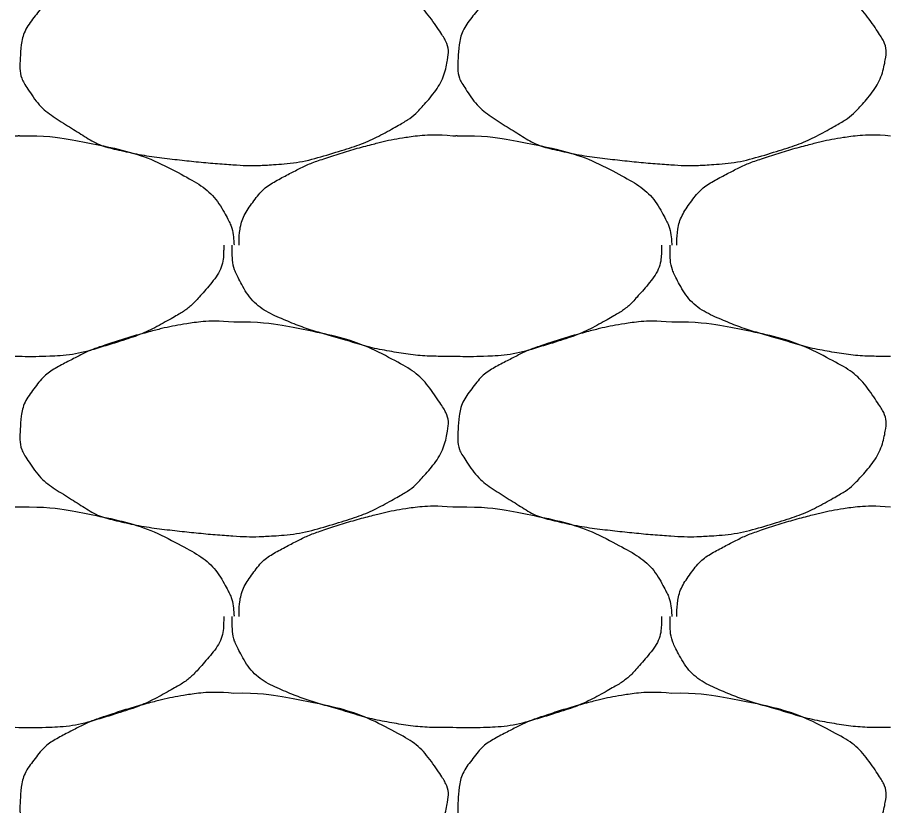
# Model space of a CAD drawing. Extents: x 1373719 to 1374161, y 379835 to 380167.
# Drawn here: x 1373984.096 to 1373985.012, y 379974.694 to 379975.524 of the extents above; entities that cross this region are included whole.
import ezdxf

# ---------------------------------------------------------------- set-up
doc = ezdxf.new("R2010")
doc.units = 0
doc.layers.add('Aggregate Base Course', color=7, linetype='Continuous')

msp = doc.modelspace()

# ---------------------------------------------------------------- linework, layer by layer
at = {"layer": 'Aggregate Base Course'}
for points, degree in [([(1373984.32342, 379975.59347), (1373984.34978, 379975.59383), (1373984.37624, 379975.58986), (1373984.40262, 379975.58447), (1373984.43484, 379975.57789), (1373984.46453, 379975.56808), (1373984.49442, 379975.55207), (1373984.51435, 379975.54139), (1373984.52799, 379975.52692), (1373984.54122, 379975.50707), (1373984.54691, 379975.49852), (1373984.54997, 379975.4887), (1373984.54842, 379975.48007), (1373984.54538, 379975.46317), (1373984.53657, 379975.44638), (1373984.52322, 379975.43147), (1373984.51479, 379975.42205), (1373984.50646, 379975.41569), (1373984.49622, 379975.40987), (1373984.47808, 379975.39956), (1373984.4602, 379975.39092), (1373984.44042, 379975.38467), (1373984.41487, 379975.3766), (1373984.38935, 379975.37011), (1373984.36302, 379975.36847), (1373984.34984, 379975.36765), (1373984.33658, 379975.36759), (1373984.32342, 379975.36847), (1373984.30359, 379975.36979), (1373984.28381, 379975.3717), (1373984.26402, 379975.37387), (1373984.24222, 379975.37626), (1373984.22072, 379975.37969), (1373984.19922, 379975.38467), (1373984.18157, 379975.38875), (1373984.16639, 379975.39819), (1373984.15062, 379975.40807), (1373984.13274, 379975.41927), (1373984.11822, 379975.43019), (1373984.10562, 379975.44947), (1373984.09914, 379975.45938), (1373984.09784, 379975.46999), (1373984.09842, 379975.48007), (1373984.09926, 379975.49467), (1373984.10233, 379975.50938), (1373984.11282, 379975.52327), (1373984.12344, 379975.53733), (1373984.13499, 379975.54486), (1373984.14882, 379975.55207), (1373984.16066, 379975.55825), (1373984.1723, 379975.56404), (1373984.18482, 379975.56827), (1373984.2027, 379975.57431), (1373984.22055, 379975.57971), (1373984.23882, 379975.58447), (1373984.25014, 379975.58742), (1373984.26146, 379975.58986), (1373984.27302, 379975.59167), (1373984.28969, 379975.59428), (1373984.30672, 379975.59491), (1373984.32342, 379975.59347)], 3), ([(1373984.78422, 379975.59347), (1373984.81058, 379975.59383), (1373984.83704, 379975.58986), (1373984.86342, 379975.58447), (1373984.89564, 379975.57789), (1373984.92533, 379975.56808), (1373984.95522, 379975.55207), (1373984.97515, 379975.54139), (1373984.98879, 379975.52692), (1373985.00202, 379975.50707), (1373985.00771, 379975.49852), (1373985.01077, 379975.4887), (1373985.00922, 379975.48007), (1373985.00618, 379975.46317), (1373984.99737, 379975.44638), (1373984.98402, 379975.43147), (1373984.97559, 379975.42205), (1373984.96726, 379975.41569), (1373984.95702, 379975.40987), (1373984.93888, 379975.39956), (1373984.921, 379975.39092), (1373984.90122, 379975.38467), (1373984.87567, 379975.3766), (1373984.85015, 379975.37011), (1373984.82382, 379975.36847), (1373984.81064, 379975.36765), (1373984.79738, 379975.36759), (1373984.78422, 379975.36847), (1373984.76439, 379975.36979), (1373984.74461, 379975.3717), (1373984.72482, 379975.37387), (1373984.70302, 379975.37626), (1373984.68152, 379975.37969), (1373984.66002, 379975.38467), (1373984.64237, 379975.38875), (1373984.62719, 379975.39819), (1373984.61142, 379975.40807), (1373984.59354, 379975.41927), (1373984.57902, 379975.43019), (1373984.56642, 379975.44947), (1373984.55994, 379975.45938), (1373984.55864, 379975.46999), (1373984.55922, 379975.48007), (1373984.56006, 379975.49467), (1373984.56313, 379975.50938), (1373984.57362, 379975.52327), (1373984.58424, 379975.53733), (1373984.59579, 379975.54486), (1373984.60962, 379975.55207), (1373984.62146, 379975.55825), (1373984.6331, 379975.56404), (1373984.64562, 379975.56827), (1373984.6635, 379975.57431), (1373984.68135, 379975.57971), (1373984.69962, 379975.58447), (1373984.71094, 379975.58742), (1373984.72226, 379975.58986), (1373984.73382, 379975.59167), (1373984.75049, 379975.59428), (1373984.76752, 379975.59491), (1373984.78422, 379975.59347)], 3), ([(1373984.09302, 379975.39907), (1373984.09482, 379975.39897), (1373984.09662, 379975.39918), (1373984.09842, 379975.39907)], 2), ([(1373984.09842, 379975.39907), (1373984.12478, 379975.39943), (1373984.15124, 379975.39546), (1373984.17762, 379975.39007), (1373984.20984, 379975.38349), (1373984.23953, 379975.37368), (1373984.26942, 379975.35767), (1373984.28935, 379975.34699), (1373984.30526, 379975.33307), (1373984.31622, 379975.31267), (1373984.32094, 379975.30389), (1373984.32269, 379975.29496), (1373984.32342, 379975.28567), (1373984.32347, 379975.28507), (1373984.32354, 379975.28446), (1373984.32342, 379975.28387)], 3), ([(1373984.32882, 379975.28387), (1373984.32884, 379975.28447), (1373984.32881, 379975.28507), (1373984.32882, 379975.28567), (1373984.32915, 379975.30085), (1373984.33343, 379975.31542), (1373984.34322, 379975.32887), (1373984.35313, 379975.34249), (1373984.36539, 379975.35046), (1373984.37922, 379975.35767), (1373984.39106, 379975.36385), (1373984.4027, 379975.36964), (1373984.41522, 379975.37387), (1373984.4331, 379975.37991), (1373984.45095, 379975.38531), (1373984.46922, 379975.39007), (1373984.48054, 379975.39302), (1373984.49186, 379975.39546), (1373984.50342, 379975.39727), (1373984.52009, 379975.39988), (1373984.53712, 379975.40051), (1373984.55382, 379975.39907)], 3), ([(1373984.55382, 379975.39907), (1373984.55562, 379975.39897), (1373984.55742, 379975.39918), (1373984.55922, 379975.39907)], 2), ([(1373984.55922, 379975.39907), (1373984.58558, 379975.39943), (1373984.61204, 379975.39546), (1373984.63842, 379975.39007), (1373984.67064, 379975.38349), (1373984.70033, 379975.37368), (1373984.73022, 379975.35767), (1373984.75015, 379975.34699), (1373984.76606, 379975.33307), (1373984.77702, 379975.31267), (1373984.78174, 379975.30389), (1373984.78349, 379975.29496), (1373984.78422, 379975.28567), (1373984.78427, 379975.28507), (1373984.78434, 379975.28446), (1373984.78422, 379975.28387)], 3), ([(1373984.78962, 379975.28387), (1373984.78964, 379975.28447), (1373984.78961, 379975.28507), (1373984.78962, 379975.28567), (1373984.78995, 379975.30085), (1373984.79423, 379975.31542), (1373984.80402, 379975.32887), (1373984.81393, 379975.34249), (1373984.82619, 379975.35046), (1373984.84002, 379975.35767), (1373984.85186, 379975.36385), (1373984.8635, 379975.36964), (1373984.87602, 379975.37387), (1373984.8939, 379975.37991), (1373984.91175, 379975.38531), (1373984.93002, 379975.39007), (1373984.94134, 379975.39302), (1373984.95266, 379975.39546), (1373984.96422, 379975.39727), (1373984.98089, 379975.39988), (1373984.99792, 379975.40051), (1373985.01462, 379975.39907)], 3), ([(1373984.31262, 379975.28387), (1373984.31267, 379975.28207), (1373984.31268, 379975.28027), (1373984.31262, 379975.27847), (1373984.31196, 379975.26022), (1373984.30038, 379975.24441), (1373984.28742, 379975.22987), (1373984.27924, 379975.22068), (1373984.27066, 379975.21409), (1373984.26042, 379975.20827), (1373984.24228, 379975.19796), (1373984.2244, 379975.18932), (1373984.20462, 379975.18307), (1373984.17907, 379975.175), (1373984.15357, 379975.1679), (1373984.12722, 379975.16687), (1373984.11582, 379975.16642), (1373984.10441, 379975.16636), (1373984.09302, 379975.16687)], 3), ([(1373984.55382, 379975.16687), (1373984.55142, 379975.16687), (1373984.54902, 379975.16687), (1373984.54662, 379975.16687), (1373984.52674, 379975.16687), (1373984.50694, 379975.16873), (1373984.48722, 379975.17227), (1373984.46619, 379975.17605), (1373984.44613, 379975.18247), (1373984.42568, 379975.18835), (1373984.40801, 379975.19342), (1373984.39094, 379975.19911), (1373984.37382, 379975.20647), (1373984.35477, 379975.21466), (1373984.3389, 379975.22846), (1373984.32882, 379975.24787), (1373984.32364, 379975.25785), (1373984.32162, 379975.26799), (1373984.32162, 379975.27847), (1373984.32162, 379975.28027), (1373984.32162, 379975.28207), (1373984.32162, 379975.28387)], 3), ([(1373984.77342, 379975.28387), (1373984.77347, 379975.28207), (1373984.77348, 379975.28027), (1373984.77342, 379975.27847), (1373984.77276, 379975.26022), (1373984.76118, 379975.24441), (1373984.74822, 379975.22987), (1373984.74004, 379975.22068), (1373984.73146, 379975.21409), (1373984.72122, 379975.20827), (1373984.70308, 379975.19796), (1373984.6852, 379975.18932), (1373984.66542, 379975.18307), (1373984.63987, 379975.175), (1373984.61437, 379975.1679), (1373984.58802, 379975.16687), (1373984.57662, 379975.16642), (1373984.56521, 379975.16636), (1373984.55382, 379975.16687)], 3), ([(1373985.01462, 379975.16687), (1373985.01222, 379975.16687), (1373985.00982, 379975.16687), (1373985.00742, 379975.16687), (1373984.98754, 379975.16687), (1373984.96774, 379975.16873), (1373984.94802, 379975.17227), (1373984.92699, 379975.17605), (1373984.90693, 379975.18247), (1373984.88648, 379975.18835), (1373984.86881, 379975.19342), (1373984.85174, 379975.19911), (1373984.83462, 379975.20647), (1373984.81557, 379975.21466), (1373984.7997, 379975.22846), (1373984.78962, 379975.24787), (1373984.78444, 379975.25785), (1373984.78242, 379975.26799), (1373984.78242, 379975.27847), (1373984.78242, 379975.28027), (1373984.78242, 379975.28207), (1373984.78242, 379975.28387)], 3), ([(1373984.32342, 379975.20287), (1373984.34978, 379975.20323), (1373984.37624, 379975.19926), (1373984.40262, 379975.19387), (1373984.43484, 379975.18729), (1373984.46453, 379975.17748), (1373984.49442, 379975.16147), (1373984.51435, 379975.15079), (1373984.52799, 379975.13632), (1373984.54122, 379975.11647), (1373984.54691, 379975.10792), (1373984.54997, 379975.0981), (1373984.54842, 379975.08947), (1373984.54538, 379975.07257), (1373984.53657, 379975.05578), (1373984.52322, 379975.04087), (1373984.51479, 379975.03145), (1373984.50646, 379975.02509), (1373984.49622, 379975.01927), (1373984.47808, 379975.00896), (1373984.4602, 379975.00032), (1373984.44042, 379974.99407), (1373984.41487, 379974.986), (1373984.38935, 379974.97951), (1373984.36302, 379974.97787), (1373984.34984, 379974.97705), (1373984.33658, 379974.97699), (1373984.32342, 379974.97787), (1373984.30359, 379974.97919), (1373984.28381, 379974.9811), (1373984.26402, 379974.98327), (1373984.24222, 379974.98566), (1373984.22072, 379974.98909), (1373984.19922, 379974.99407), (1373984.18157, 379974.99815), (1373984.16639, 379975.00759), (1373984.15062, 379975.01747), (1373984.13274, 379975.02867), (1373984.11822, 379975.03959), (1373984.10562, 379975.05887), (1373984.09914, 379975.06878), (1373984.09784, 379975.07939), (1373984.09842, 379975.08947), (1373984.09926, 379975.10407), (1373984.10233, 379975.11878), (1373984.11282, 379975.13267), (1373984.12344, 379975.14673), (1373984.13499, 379975.15426), (1373984.14882, 379975.16147), (1373984.16066, 379975.16765), (1373984.1723, 379975.17344), (1373984.18482, 379975.17767), (1373984.2027, 379975.18371), (1373984.22055, 379975.18911), (1373984.23882, 379975.19387), (1373984.25014, 379975.19682), (1373984.26146, 379975.19926), (1373984.27302, 379975.20107), (1373984.28969, 379975.20368), (1373984.30672, 379975.20431), (1373984.32342, 379975.20287)], 3), ([(1373984.78422, 379975.20287), (1373984.81058, 379975.20323), (1373984.83704, 379975.19926), (1373984.86342, 379975.19387), (1373984.89564, 379975.18729), (1373984.92533, 379975.17748), (1373984.95522, 379975.16147), (1373984.97515, 379975.15079), (1373984.98879, 379975.13632), (1373985.00202, 379975.11647), (1373985.00771, 379975.10792), (1373985.01077, 379975.0981), (1373985.00922, 379975.08947), (1373985.00618, 379975.07257), (1373984.99737, 379975.05578), (1373984.98402, 379975.04087), (1373984.97559, 379975.03145), (1373984.96726, 379975.02509), (1373984.95702, 379975.01927), (1373984.93888, 379975.00896), (1373984.921, 379975.00032), (1373984.90122, 379974.99407), (1373984.87567, 379974.986), (1373984.85015, 379974.97951), (1373984.82382, 379974.97787), (1373984.81064, 379974.97705), (1373984.79738, 379974.97699), (1373984.78422, 379974.97787), (1373984.76439, 379974.97919), (1373984.74461, 379974.9811), (1373984.72482, 379974.98327), (1373984.70302, 379974.98566), (1373984.68152, 379974.98909), (1373984.66002, 379974.99407), (1373984.64237, 379974.99815), (1373984.62719, 379975.00759), (1373984.61142, 379975.01747), (1373984.59354, 379975.02867), (1373984.57902, 379975.03959), (1373984.56642, 379975.05887), (1373984.55994, 379975.06878), (1373984.55864, 379975.07939), (1373984.55922, 379975.08947), (1373984.56006, 379975.10407), (1373984.56313, 379975.11878), (1373984.57362, 379975.13267), (1373984.58424, 379975.14673), (1373984.59579, 379975.15426), (1373984.60962, 379975.16147), (1373984.62146, 379975.16765), (1373984.6331, 379975.17344), (1373984.64562, 379975.17767), (1373984.6635, 379975.18371), (1373984.68135, 379975.18911), (1373984.69962, 379975.19387), (1373984.71094, 379975.19682), (1373984.72226, 379975.19926), (1373984.73382, 379975.20107), (1373984.75049, 379975.20368), (1373984.76752, 379975.20431), (1373984.78422, 379975.20287)], 3), ([(1373984.09842, 379975.00847), (1373984.12478, 379975.00883), (1373984.15124, 379975.00486), (1373984.17762, 379974.99947), (1373984.20984, 379974.99289), (1373984.23953, 379974.98308), (1373984.26942, 379974.96707), (1373984.28935, 379974.95639), (1373984.30526, 379974.94247), (1373984.31622, 379974.92207), (1373984.32094, 379974.91329), (1373984.32269, 379974.90436), (1373984.32342, 379974.89507), (1373984.32347, 379974.89447), (1373984.32354, 379974.89386), (1373984.32342, 379974.89327)], 3), ([(1373984.32882, 379974.89327), (1373984.32884, 379974.89387), (1373984.32881, 379974.89447), (1373984.32882, 379974.89507), (1373984.32915, 379974.91025), (1373984.33343, 379974.92482), (1373984.34322, 379974.93827), (1373984.35313, 379974.95189), (1373984.36539, 379974.95986), (1373984.37922, 379974.96707), (1373984.39106, 379974.97325), (1373984.4027, 379974.97904), (1373984.41522, 379974.98327), (1373984.4331, 379974.98931), (1373984.45095, 379974.99471), (1373984.46922, 379974.99947), (1373984.48054, 379975.00242), (1373984.49186, 379975.00486), (1373984.50342, 379975.00667), (1373984.52009, 379975.00928), (1373984.53712, 379975.00991), (1373984.55382, 379975.00847)], 3), ([(1373984.55922, 379975.00847), (1373984.58558, 379975.00883), (1373984.61204, 379975.00486), (1373984.63842, 379974.99947), (1373984.67064, 379974.99289), (1373984.70033, 379974.98308), (1373984.73022, 379974.96707), (1373984.75015, 379974.95639), (1373984.76606, 379974.94247), (1373984.77702, 379974.92207), (1373984.78174, 379974.91329), (1373984.78349, 379974.90436), (1373984.78422, 379974.89507), (1373984.78427, 379974.89447), (1373984.78434, 379974.89386), (1373984.78422, 379974.89327)], 3), ([(1373984.78962, 379974.89327), (1373984.78964, 379974.89387), (1373984.78961, 379974.89447), (1373984.78962, 379974.89507), (1373984.78995, 379974.91025), (1373984.79423, 379974.92482), (1373984.80402, 379974.93827), (1373984.81393, 379974.95189), (1373984.82619, 379974.95986), (1373984.84002, 379974.96707), (1373984.85186, 379974.97325), (1373984.8635, 379974.97904), (1373984.87602, 379974.98327), (1373984.8939, 379974.98931), (1373984.91175, 379974.99471), (1373984.93002, 379974.99947), (1373984.94134, 379975.00242), (1373984.95266, 379975.00486), (1373984.96422, 379975.00667), (1373984.98089, 379975.00928), (1373984.99792, 379975.00991), (1373985.01462, 379975.00847)], 3), ([(1373984.09302, 379975.00847), (1373984.09482, 379975.00837), (1373984.09662, 379975.00858), (1373984.09842, 379975.00847)], 2), ([(1373984.55382, 379975.00847), (1373984.55562, 379975.00837), (1373984.55742, 379975.00858), (1373984.55922, 379975.00847)], 2), ([(1373984.31262, 379974.89327), (1373984.31267, 379974.89147), (1373984.31268, 379974.88967), (1373984.31262, 379974.88787), (1373984.31196, 379974.86962), (1373984.30038, 379974.85381), (1373984.28742, 379974.83927), (1373984.27924, 379974.83008), (1373984.27066, 379974.82349), (1373984.26042, 379974.81767), (1373984.24228, 379974.80736), (1373984.2244, 379974.79872), (1373984.20462, 379974.79247), (1373984.17907, 379974.7844), (1373984.15357, 379974.7773), (1373984.12722, 379974.77627), (1373984.11582, 379974.77582), (1373984.10441, 379974.77576), (1373984.09302, 379974.77627)], 3), ([(1373984.55382, 379974.77627), (1373984.55142, 379974.77627), (1373984.54902, 379974.77627), (1373984.54662, 379974.77627), (1373984.52674, 379974.77627), (1373984.50694, 379974.77813), (1373984.48722, 379974.78167), (1373984.46619, 379974.78545), (1373984.44613, 379974.79187), (1373984.42568, 379974.79775), (1373984.40801, 379974.80282), (1373984.39094, 379974.80851), (1373984.37382, 379974.81587), (1373984.35477, 379974.82406), (1373984.3389, 379974.83786), (1373984.32882, 379974.85727), (1373984.32364, 379974.86725), (1373984.32162, 379974.87739), (1373984.32162, 379974.88787), (1373984.32162, 379974.88967), (1373984.32162, 379974.89147), (1373984.32162, 379974.89327)], 3), ([(1373984.77342, 379974.89327), (1373984.77347, 379974.89147), (1373984.77348, 379974.88967), (1373984.77342, 379974.88787), (1373984.77276, 379974.86962), (1373984.76118, 379974.85381), (1373984.74822, 379974.83927), (1373984.74004, 379974.83008), (1373984.73146, 379974.82349), (1373984.72122, 379974.81767), (1373984.70308, 379974.80736), (1373984.6852, 379974.79872), (1373984.66542, 379974.79247), (1373984.63987, 379974.7844), (1373984.61437, 379974.7773), (1373984.58802, 379974.77627), (1373984.57662, 379974.77582), (1373984.56521, 379974.77576), (1373984.55382, 379974.77627)], 3), ([(1373985.01462, 379974.77627), (1373985.01222, 379974.77627), (1373985.00982, 379974.77627), (1373985.00742, 379974.77627), (1373984.98754, 379974.77627), (1373984.96774, 379974.77813), (1373984.94802, 379974.78167), (1373984.92699, 379974.78545), (1373984.90693, 379974.79187), (1373984.88648, 379974.79775), (1373984.86881, 379974.80282), (1373984.85174, 379974.80851), (1373984.83462, 379974.81587), (1373984.81557, 379974.82406), (1373984.7997, 379974.83786), (1373984.78962, 379974.85727), (1373984.78444, 379974.86725), (1373984.78242, 379974.87739), (1373984.78242, 379974.88787), (1373984.78242, 379974.88967), (1373984.78242, 379974.89147), (1373984.78242, 379974.89327)], 3), ([(1373984.32342, 379974.81227), (1373984.34978, 379974.81263), (1373984.37624, 379974.80866), (1373984.40262, 379974.80327), (1373984.43484, 379974.79669), (1373984.46453, 379974.78688), (1373984.49442, 379974.77087), (1373984.51435, 379974.76019), (1373984.52799, 379974.74572), (1373984.54122, 379974.72587), (1373984.54691, 379974.71732), (1373984.54997, 379974.7075), (1373984.54842, 379974.69887), (1373984.54538, 379974.68197), (1373984.53657, 379974.66518), (1373984.52322, 379974.65027), (1373984.51479, 379974.64085), (1373984.50646, 379974.63449), (1373984.49622, 379974.62867), (1373984.47808, 379974.61836), (1373984.4602, 379974.60972), (1373984.44042, 379974.60347), (1373984.41487, 379974.5954), (1373984.38935, 379974.58891), (1373984.36302, 379974.58727), (1373984.34984, 379974.58645), (1373984.33658, 379974.58639), (1373984.32342, 379974.58727), (1373984.30359, 379974.58859), (1373984.28381, 379974.5905), (1373984.26402, 379974.59267), (1373984.24222, 379974.59506), (1373984.22072, 379974.59849), (1373984.19922, 379974.60347), (1373984.18157, 379974.60755), (1373984.16639, 379974.61699), (1373984.15062, 379974.62687), (1373984.13274, 379974.63807), (1373984.11822, 379974.64899), (1373984.10562, 379974.66827), (1373984.09914, 379974.67818), (1373984.09784, 379974.68879), (1373984.09842, 379974.69887), (1373984.09926, 379974.71347), (1373984.10233, 379974.72818), (1373984.11282, 379974.74207), (1373984.12344, 379974.75613), (1373984.13499, 379974.76366), (1373984.14882, 379974.77087), (1373984.16066, 379974.77705), (1373984.1723, 379974.78284), (1373984.18482, 379974.78707), (1373984.2027, 379974.79311), (1373984.22055, 379974.79851), (1373984.23882, 379974.80327), (1373984.25014, 379974.80622), (1373984.26146, 379974.80866), (1373984.27302, 379974.81047), (1373984.28969, 379974.81308), (1373984.30672, 379974.81371), (1373984.32342, 379974.81227)], 3), ([(1373984.78422, 379974.81227), (1373984.81058, 379974.81263), (1373984.83704, 379974.80866), (1373984.86342, 379974.80327), (1373984.89564, 379974.79669), (1373984.92533, 379974.78688), (1373984.95522, 379974.77087), (1373984.97515, 379974.76019), (1373984.98879, 379974.74572), (1373985.00202, 379974.72587), (1373985.00771, 379974.71732), (1373985.01077, 379974.7075), (1373985.00922, 379974.69887), (1373985.00618, 379974.68197), (1373984.99737, 379974.66518), (1373984.98402, 379974.65027), (1373984.97559, 379974.64085), (1373984.96726, 379974.63449), (1373984.95702, 379974.62867), (1373984.93888, 379974.61836), (1373984.921, 379974.60972), (1373984.90122, 379974.60347), (1373984.87567, 379974.5954), (1373984.85015, 379974.58891), (1373984.82382, 379974.58727), (1373984.81064, 379974.58645), (1373984.79738, 379974.58639), (1373984.78422, 379974.58727), (1373984.76439, 379974.58859), (1373984.74461, 379974.5905), (1373984.72482, 379974.59267), (1373984.70302, 379974.59506), (1373984.68152, 379974.59849), (1373984.66002, 379974.60347), (1373984.64237, 379974.60755), (1373984.62719, 379974.61699), (1373984.61142, 379974.62687), (1373984.59354, 379974.63807), (1373984.57902, 379974.64899), (1373984.56642, 379974.66827), (1373984.55994, 379974.67818), (1373984.55864, 379974.68879), (1373984.55922, 379974.69887), (1373984.56006, 379974.71347), (1373984.56313, 379974.72818), (1373984.57362, 379974.74207), (1373984.58424, 379974.75613), (1373984.59579, 379974.76366), (1373984.60962, 379974.77087), (1373984.62146, 379974.77705), (1373984.6331, 379974.78284), (1373984.64562, 379974.78707), (1373984.6635, 379974.79311), (1373984.68135, 379974.79851), (1373984.69962, 379974.80327), (1373984.71094, 379974.80622), (1373984.72226, 379974.80866), (1373984.73382, 379974.81047), (1373984.75049, 379974.81308), (1373984.76752, 379974.81371), (1373984.78422, 379974.81227)], 3)]:
    msp.add_open_spline(points, degree=degree, dxfattribs=at)

doc.saveas('drawing.dxf')
